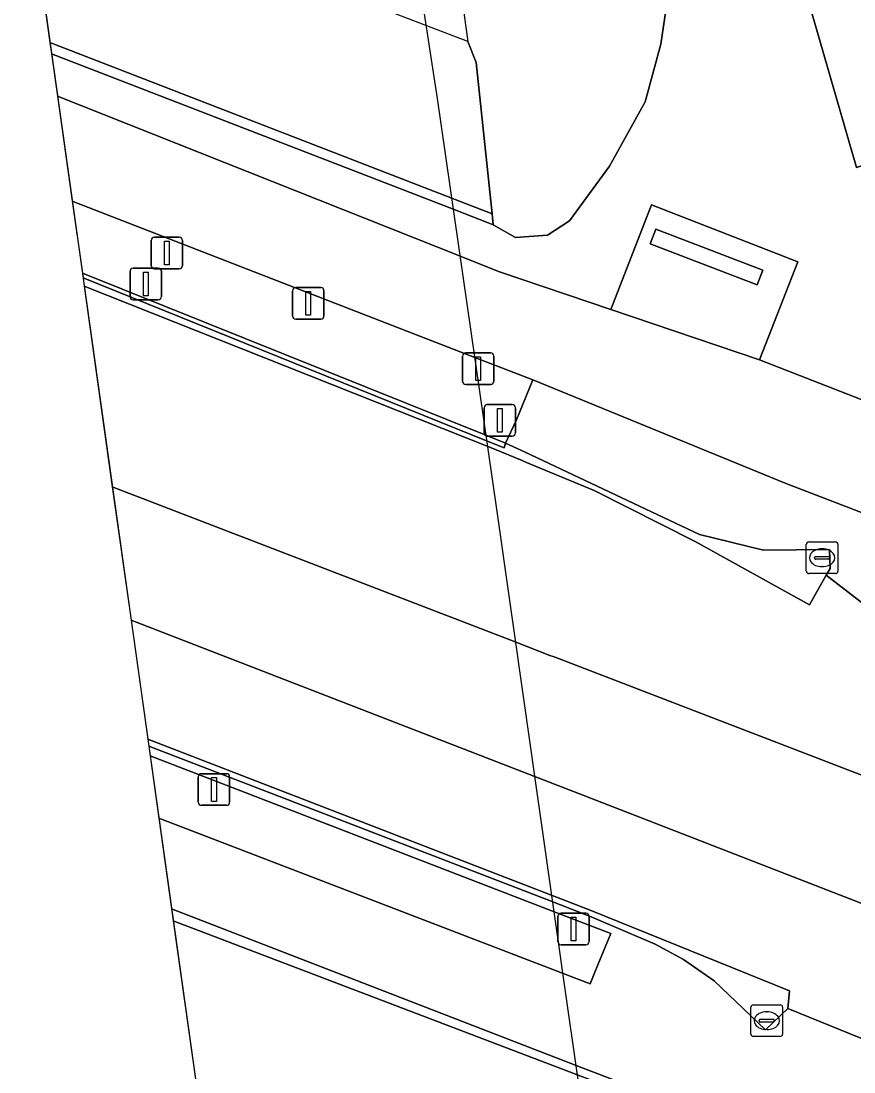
# Model space of a CAD drawing. Extents: x 156141 to 158132, y 385651 to 388333.
# Drawn here: x 156276.56 to 156302.91, y 386506.29 to 386539.53 of the extents above; entities that cross this region are included whole.
import ezdxf

# ---------------------------------------------------------------- set-up
doc = ezdxf.new("R2010")
doc.units = 0
for name, color, linetype in [('IMGEO_Berm_groen', 7, 'Continuous'), ('IMGEO_Bouwland', 7, 'Continuous'), ('IMGEO_Fietspad_gesloten', 7, 'Continuous'), ('IMGEO_Grasland_overig', 7, 'Continuous'), ('IMGEO_Groenvoorziening', 7, 'Continuous'), ('IMGEO_Kolk', 7, 'Continuous'), ('IMGEO_Lichtmast', 7, 'Continuous'), ('IMGEO_Rijbaan_autosnelweg', 7, 'Continuous'), ('IMGEO_Rijbaan_lokaal_gesloten', 7, 'Continuous'), ('IMGEO_Rijbaan_lokaal_open', 7, 'Continuous'), ('IMGEO_Terreindeel_open', 7, 'Continuous'), ('IMGEO_Verkeerseiland_open', 7, 'Continuous')]:
    doc.layers.add(name, color=color, linetype=linetype)

msp = doc.modelspace()

# ---------------------------------------------------------------- linework, layer by layer
at = {"layer": 'IMGEO_Berm_groen'}
msp.add_lwpolyline([(156278.503, 386531.554), (156278.524, 386531.407), (156291.34, 386526.232), (156291.843, 386526.029), (156291.89, 386526.178), (156291.318, 386526.408)], close=True, dxfattribs=at)
for points in [[(156306.982, 386522.509), (156300.726, 386524.92), (156292.75, 386528.181), (156292.325, 386527.147), (156292.231, 386526.919), (156291.89, 386526.178), (156292.368, 386525.959), (156292.503, 386525.897), (156298.024, 386523.293), (156300.047, 386522.798), (156302.126, 386522.817), (156302.147, 386522.212), (156302.029, 386522.003), (156304.102, 386520.406)], [(156312.749, 386503.448), (156300.816, 386508.304), (156300.112, 386507.623), (156298.483, 386509.171), (156297.512, 386509.849), (156296.614, 386510.333), (156294.594, 386511.201), (156294.457, 386511.254), (156293.331, 386511.691), (156280.601, 386516.602), (156280.646, 386516.287), (156293.375, 386511.374), (156294.501, 386510.945), (156294.638, 386510.893), (156295.217, 386510.672), (156294.81, 386509.685), (156294.714, 386509.453), (156294.56, 386509.081), (156293.654, 386509.429), (156280.922, 386514.32), (156281.324, 386511.45), (156294.12, 386506.497), (156295.193, 386506.082)]]:
    msp.add_lwpolyline(points, dxfattribs=at)
at = {"layer": 'IMGEO_Bouwland'}
msp.add_lwpolyline([(156298.424, 386578.759), (156299.096, 386571.593), (156300.523, 386561.055), (156301.816, 386553.654), (156301.952, 386551.718), (156300.78, 386542.538), (156302.98, 386534.895), (156309.604, 386537.043), (156314.236, 386537.081), (156327.718, 386536.986), (156337.845, 386577.757)], dxfattribs=at)
at = {"layer": 'IMGEO_Fietspad_gesloten'}
msp.add_lwpolyline([(156278.184, 386533.831), (156290.97, 386528.872), (156292.011, 386528.468), (156292.144, 386528.416), (156292.75, 386528.181), (156300.726, 386524.92), (156306.982, 386522.509), (156312.164, 386520.621), (156318.18, 386518.557), (156319.111, 386521.349), (156312.861, 386523.766), (156311.622, 386524.249), (156299.915, 386528.814), (156295.216, 386530.406), (156291.691, 386531.601), (156291.559, 386531.654), (156290.488, 386532.081), (156277.717, 386537.157), (156277.717, 386537.157)], close=True, dxfattribs=at)
at = {"layer": 'IMGEO_Grasland_overig'}
msp.add_lwpolyline([(156290.344, 386541.395), (156290.696, 386538.89), (156290.954, 386538.223), (156291.461, 386533.432), (156291.498, 386533.09), (156292.202, 386532.69), (156293.214, 386532.763), (156293.905, 386533.213), (156295.171, 386534.945), (156296.301, 386536.974), (156296.794, 386538.802), (156297.002, 386540.149)], dxfattribs=at)
at = {"layer": 'IMGEO_Groenvoorziening'}
for points in [[(156324.596, 386523.924), (156324.936, 386524.744), (156325.935, 386528.385), (156326.447, 386529.996), (156328.367, 386535.225), (156329.08, 386536.913), (156327.718, 386536.986), (156314.236, 386537.081), (156309.604, 386537.043), (156302.98, 386534.895), (156300.78, 386542.538), (156301.952, 386551.718), (156301.606, 386551.306), (156300.28, 386551.079), (156300.198, 386551.075), (156298.812, 386551.003), (156297.818, 386551.756), (156295.883, 386563.923), (156294.043, 386576.864)], [(156291.255, 386575.645), (156293.153, 386565.886), (156293.971, 386560.153), (156294.689, 386555.34), (156295.73, 386550.791), (156296.507, 386547.166), (156296.863, 386544.377), (156297.08, 386541.939), (156297.002, 386540.149), (156296.794, 386538.802), (156296.301, 386536.974), (156295.171, 386534.945), (156293.905, 386533.213), (156293.214, 386532.763), (156292.202, 386532.69), (156291.498, 386533.09), (156291.34, 386533.151), (156290.265, 386533.569), (156277.528, 386538.5)], [(156277.528, 386538.5), (156277.717, 386537.157), (156277.717, 386537.157), (156290.488, 386532.081), (156291.559, 386531.654), (156291.691, 386531.601), (156295.216, 386530.406), (156296.507, 386533.719), (156301.125, 386531.917), (156299.915, 386528.814), (156311.622, 386524.249), (156309.985, 386532.114), (156308.042, 386531.705), (156307.234, 386535.712), (156310.277, 386536.35), (156311.07, 386532.343), (156312.247, 386526.707), (156323.558, 386522.259)]]:
    msp.add_lwpolyline(points, dxfattribs=at)
at = {"layer": 'IMGEO_Kolk'}
for p, q in [((156301.398, 386522.131), (156301.398, 386522.983)), ((156301.473, 386523.057), (156302.325, 386523.057)), ((156302.399, 386522.983), (156302.399, 386522.131)), ((156301.886, 386522.837), (156301.911, 386522.837)), ((156301.657, 386522.551), (156301.657, 386522.563)), ((156302.095, 386522.514), (156301.697, 386522.514)), ((156301.7, 386522.6), (156302.098, 386522.6)), ((156302.141, 386522.563), (156302.141, 386522.551)), ((156302.325, 386522.057), (156301.473, 386522.057)), ((156301.909, 386522.277), (156301.884, 386522.277)), ((156299.647, 386507.488), (156299.647, 386508.34)), ((156299.722, 386508.414), (156300.574, 386508.414)), ((156300.648, 386508.34), (156300.648, 386507.488)), ((156300.135, 386508.194), (156300.16, 386508.194)), ((156299.906, 386507.908), (156299.906, 386507.92)), ((156300.344, 386507.871), (156299.946, 386507.871)), ((156299.949, 386507.957), (156300.347, 386507.957)), ((156300.39, 386507.92), (156300.39, 386507.908)), ((156300.574, 386507.414), (156299.722, 386507.414)), ((156300.158, 386507.634), (156300.133, 386507.634))]:
    msp.add_line(p, q, dxfattribs=at)
for points in [[(156301.398, 386522.131), (156301.398, 386522.983)], [(156301.473, 386523.057), (156302.325, 386523.057)], [(156302.399, 386522.983), (156302.399, 386522.131)], [(156302.325, 386522.057), (156301.473, 386522.057)], [(156299.647, 386507.488), (156299.647, 386508.34)], [(156299.722, 386508.414), (156300.574, 386508.414)], [(156300.648, 386508.34), (156300.648, 386507.488)], [(156300.574, 386507.414), (156299.722, 386507.414)]]:
    msp.add_lwpolyline(points, dxfattribs=at)
for centre, radius, start, end in [((156301.475, 386522.981), 0.0765, 91.552, 178.448), ((156301.475, 386522.981), 0.0765, 91.552, 178.448), ((156302.323, 386522.981), 0.0765, 1.552, 88.448), ((156302.323, 386522.981), 0.0765, 1.552, 88.448), ((156301.697, 386522.56), 0.0403, 85.8775, 175.7526), ((156301.694, 386522.55), 0.0366, 178.938, 274.7102), ((156302.098, 386522.557), 0.043, 264.8664, 352.4533), ((156302.102, 386522.562), 0.0386, 1.7309, 96.639), ((156301.475, 386522.133), 0.0765, 181.552, 268.448), ((156301.475, 386522.133), 0.0765, 181.552, 268.448), ((156302.323, 386522.133), 0.0765, 271.552, 358.448), ((156302.323, 386522.133), 0.0765, 271.552, 358.448), ((156299.724, 386508.338), 0.0765, 91.552, 178.448), ((156299.724, 386508.338), 0.0765, 91.552, 178.448), ((156300.572, 386508.338), 0.0765, 1.552, 88.448), ((156300.572, 386508.338), 0.0765, 1.552, 88.448), ((156299.946, 386507.917), 0.0403, 85.8775, 175.7526), ((156299.943, 386507.907), 0.0366, 178.938, 274.7102), ((156300.347, 386507.914), 0.043, 264.8664, 352.4533), ((156300.351, 386507.919), 0.0386, 1.7309, 96.639), ((156299.724, 386507.49), 0.0765, 181.552, 268.448), ((156299.724, 386507.49), 0.0765, 181.552, 268.448), ((156300.572, 386507.49), 0.0765, 271.552, 358.448), ((156300.572, 386507.49), 0.0765, 271.552, 358.448)]:
    msp.add_arc(centre, radius, start, end, dxfattribs=at)
for centre, major_axis, ratio, start_param, end_param in [((156301.885, 386522.557), (-0.387, 0.002), 0.722429, 4.712389, 7.853982), ((156301.91, 386522.557), (-0.39, 0.002), 0.717154, 1.570796, 4.712389), ((156300.134, 386507.914), (-0.387, 0.002), 0.722429, 4.712389, 7.853982), ((156300.159, 386507.914), (-0.39, 0.002), 0.717154, 1.570796, 4.712389)]:
    msp.add_ellipse(centre, major_axis=major_axis, ratio=ratio, start_param=start_param, end_param=end_param, dxfattribs=at)
at = {"layer": 'IMGEO_Lichtmast'}
for p, q in [((156280.78, 386532.693), (156281.57, 386532.693)), ((156281.57, 386532.693), (156280.78, 386532.693)), ((156280.68, 386531.793), (156280.68, 386532.593)), ((156280.68, 386532.593), (156280.68, 386531.793)), ((156281.67, 386532.593), (156281.67, 386531.793)), ((156281.67, 386531.793), (156281.67, 386532.593)), ((156280.012, 386530.817), (156280.012, 386531.617)), ((156280.012, 386531.617), (156280.012, 386530.817)), ((156280.112, 386531.717), (156280.902, 386531.717)), ((156280.902, 386531.717), (156280.112, 386531.717)), ((156281.57, 386531.693), (156280.78, 386531.693)), ((156280.78, 386531.693), (156281.57, 386531.693)), ((156281.002, 386531.617), (156281.002, 386530.817)), ((156281.002, 386530.817), (156281.002, 386531.617)), ((156285.153, 386530.202), (156285.153, 386531.002)), ((156285.153, 386531.002), (156285.153, 386530.202)), ((156285.253, 386531.102), (156286.043, 386531.102)), ((156286.043, 386531.102), (156285.253, 386531.102)), ((156286.143, 386531.002), (156286.143, 386530.202)), ((156286.143, 386530.202), (156286.143, 386531.002)), ((156280.902, 386530.717), (156280.112, 386530.717)), ((156280.112, 386530.717), (156280.902, 386530.717)), ((156286.043, 386530.102), (156285.253, 386530.102)), ((156285.253, 386530.102), (156286.043, 386530.102)), ((156290.626, 386529.034), (156291.416, 386529.034)), ((156291.416, 386529.034), (156290.626, 386529.034)), ((156290.526, 386528.134), (156290.526, 386528.934)), ((156290.526, 386528.934), (156290.526, 386528.134)), ((156291.516, 386528.934), (156291.516, 386528.134)), ((156291.516, 386528.134), (156291.516, 386528.934)), ((156291.416, 386528.034), (156290.626, 386528.034)), ((156290.626, 386528.034), (156291.416, 386528.034)), ((156291.209, 386526.503), (156291.209, 386527.303)), ((156291.209, 386527.303), (156291.209, 386526.503)), ((156291.309, 386527.403), (156292.099, 386527.403)), ((156292.099, 386527.403), (156291.309, 386527.403)), ((156292.199, 386527.303), (156292.199, 386526.503)), ((156292.199, 386526.503), (156292.199, 386527.303)), ((156292.099, 386526.403), (156291.309, 386526.403)), ((156291.309, 386526.403), (156292.099, 386526.403)), ((156282.271, 386515.726), (156283.061, 386515.726)), ((156283.061, 386515.726), (156282.271, 386515.726)), ((156282.171, 386514.826), (156282.171, 386515.626)), ((156282.171, 386515.626), (156282.171, 386514.826)), ((156283.161, 386515.626), (156283.161, 386514.826)), ((156283.161, 386514.826), (156283.161, 386515.626)), ((156283.061, 386514.726), (156282.271, 386514.726)), ((156282.271, 386514.726), (156283.061, 386514.726)), ((156293.54, 386510.416), (156293.54, 386511.216)), ((156293.54, 386511.216), (156293.54, 386510.416)), ((156293.64, 386511.316), (156294.43, 386511.316)), ((156294.43, 386511.316), (156293.64, 386511.316)), ((156294.53, 386511.216), (156294.53, 386510.416)), ((156294.53, 386510.416), (156294.53, 386511.216)), ((156294.43, 386510.316), (156293.64, 386510.316)), ((156293.64, 386510.316), (156294.43, 386510.316))]:
    msp.add_line(p, q, dxfattribs=at)
for points in [[(156281.1, 386532.568), (156281.25, 386532.568), (156281.25, 386531.818), (156281.1, 386531.818), (156281.1, 386532.568)], [(156280.432, 386531.592), (156280.582, 386531.592), (156280.582, 386530.842), (156280.432, 386530.842), (156280.432, 386531.592)], [(156285.573, 386530.977), (156285.723, 386530.977), (156285.723, 386530.227), (156285.573, 386530.227), (156285.573, 386530.977)], [(156290.946, 386528.909), (156291.096, 386528.909), (156291.096, 386528.159), (156290.946, 386528.159), (156290.946, 386528.909)], [(156291.629, 386527.278), (156291.779, 386527.278), (156291.779, 386526.528), (156291.629, 386526.528), (156291.629, 386527.278)], [(156282.591, 386515.601), (156282.741, 386515.601), (156282.741, 386514.851), (156282.591, 386514.851), (156282.591, 386515.601)], [(156293.96, 386511.191), (156294.11, 386511.191), (156294.11, 386510.441), (156293.96, 386510.441), (156293.96, 386511.191)]]:
    msp.add_lwpolyline(points, dxfattribs=at)
for centre, start, end in [((156280.78, 386532.593), 90, 180), ((156280.78, 386532.593), 90, 180), ((156281.57, 386532.593), 0, 90), ((156281.57, 386532.593), 360, 90), ((156280.112, 386531.617), 90, 180), ((156280.112, 386531.617), 90, 180), ((156280.78, 386531.793), 180, 270), ((156280.78, 386531.793), 180, 270), ((156280.902, 386531.617), 0, 90), ((156280.902, 386531.617), 360, 90), ((156281.57, 386531.793), 270, 0), ((156281.57, 386531.793), 270, 0), ((156285.253, 386531.002), 90, 180), ((156285.253, 386531.002), 90, 180), ((156286.043, 386531.002), 0, 90), ((156286.043, 386531.002), 360, 90), ((156280.112, 386530.817), 180, 270), ((156280.112, 386530.817), 180, 270), ((156280.902, 386530.817), 270, 0), ((156280.902, 386530.817), 270, 0), ((156285.253, 386530.202), 180, 270), ((156285.253, 386530.202), 180, 270), ((156286.043, 386530.202), 270, 0), ((156286.043, 386530.202), 270, 0), ((156290.626, 386528.934), 90, 180), ((156290.626, 386528.934), 90, 180), ((156291.416, 386528.934), 0, 90), ((156291.416, 386528.934), 360, 90), ((156290.626, 386528.134), 180, 270), ((156290.626, 386528.134), 180, 270), ((156291.416, 386528.134), 270, 0), ((156291.416, 386528.134), 270, 0), ((156291.309, 386527.303), 90, 180), ((156291.309, 386527.303), 90, 180), ((156292.099, 386527.303), 0, 90), ((156292.099, 386527.303), 360, 90), ((156291.309, 386526.503), 180, 270), ((156291.309, 386526.503), 180, 270), ((156292.099, 386526.503), 270, 0), ((156292.099, 386526.503), 270, 0), ((156282.271, 386515.626), 90, 180), ((156282.271, 386515.626), 90, 180), ((156283.061, 386515.626), 0, 90), ((156283.061, 386515.626), 360, 90), ((156282.271, 386514.826), 180, 270), ((156282.271, 386514.826), 180, 270), ((156283.061, 386514.826), 270, 0), ((156283.061, 386514.826), 270, 0), ((156293.64, 386511.216), 90, 180), ((156293.64, 386511.216), 90, 180), ((156294.43, 386511.216), 0, 90), ((156294.43, 386511.216), 360, 90), ((156293.64, 386510.416), 180, 270), ((156293.64, 386510.416), 180, 270), ((156294.43, 386510.416), 270, 0), ((156294.43, 386510.416), 270, 0)]:
    msp.add_arc(centre, 0.1, start, end, dxfattribs=at)
at = {"layer": 'IMGEO_Rijbaan_autosnelweg'}
msp.add_lwpolyline([(156282.575, 386502.539), (156284.877, 386501.644), (156288.903, 386500.08), (156292.821, 386498.558), (156295.09, 386497.676), (156295.402, 386497.555), (156293.87, 386508.243), (156291.607, 386524.094), (156289.737, 386537.081), (156289.213, 386540.451), (156288.884, 386540.579), (156285.875, 386541.75), (156281.991, 386543.261), (156278.008, 386544.811), (156276.564, 386545.373), (156280.191, 386519.527)], close=True, dxfattribs=at)
at = {"layer": 'IMGEO_Rijbaan_lokaal_gesloten'}
for points in [[(156278.561, 386531.142), (156279.45, 386524.804), (156292.191, 386519.892), (156293.29, 386519.47), (156293.425, 386519.418), (156303.669, 386515.482), (156309.414, 386511.3), (156309.768, 386510.799), (156309.786, 386510.272), (156309.503, 386509.752), (156309.018, 386509.516), (156308.448, 386509.57), (156294.031, 386515.158), (156293.895, 386515.211), (156292.782, 386515.644), (156280.043, 386520.581), (156280.191, 386519.527), (156280.571, 386516.818), (156293.303, 386511.894), (156294.428, 386511.458), (156294.565, 386511.405), (156300.87, 386508.862), (156300.816, 386508.304), (156312.749, 386503.448)], [(156338.735, 386515.452), (156334.214, 386516.809), (156331.099, 386513.557), (156329.596, 386512.65), (156328.331, 386512.037), (156325.767, 386511.191), (156324.552, 386510.938), (156321.96, 386510.826), (156319.539, 386511.139), (156318.366, 386511.435), (156317.104, 386511.915), (156315.868, 386512.406), (156314.943, 386512.888), (156310.923, 386515.834), (156304.102, 386520.406), (156302.029, 386522.003), (156301.502, 386521.067), (156297.884, 386523.073), (156294.684, 386524.679), (156292.549, 386525.572), (156292.415, 386525.628), (156291.362, 386526.06), (156278.561, 386531.142)]]:
    msp.add_lwpolyline(points, dxfattribs=at)
at = {"layer": 'IMGEO_Rijbaan_lokaal_open'}
for points in [[(156278.524, 386531.407), (156278.561, 386531.142), (156291.362, 386526.06), (156292.415, 386525.628), (156292.549, 386525.572), (156294.684, 386524.679), (156297.884, 386523.073), (156301.502, 386521.067), (156302.029, 386522.003), (156302.147, 386522.212), (156302.126, 386522.817), (156300.047, 386522.798), (156298.024, 386523.293), (156292.503, 386525.897), (156292.368, 386525.959), (156291.89, 386526.178), (156291.843, 386526.029), (156291.34, 386526.232)], [(156280.571, 386516.818), (156280.601, 386516.602), (156293.331, 386511.691), (156294.457, 386511.254), (156294.594, 386511.201), (156296.614, 386510.333), (156297.512, 386509.849), (156298.483, 386509.171), (156300.112, 386507.623), (156300.816, 386508.304), (156300.87, 386508.862), (156294.565, 386511.405), (156294.428, 386511.458), (156293.303, 386511.894)]]:
    msp.add_lwpolyline(points, close=True, dxfattribs=at)
at = {"layer": 'IMGEO_Terreindeel_open'}
for points in [[(156277.479, 386538.854), (156291.461, 386533.432), (156290.954, 386538.223), (156290.696, 386538.89), (156276.724, 386544.229)], [(156299.915, 386528.814), (156301.125, 386531.917), (156296.507, 386533.719), (156295.216, 386530.406)], [(156300.026, 386531.656), (156296.642, 386532.951), (156296.464, 386532.487), (156299.847, 386531.191)], [(156299.847, 386531.191), (156296.464, 386532.487), (156296.642, 386532.951), (156300.026, 386531.656)], [(156281.377, 386511.075), (156282.332, 386504.271), (156296.461, 386498.961), (156296.52, 386498.51), (156297.881, 386497.982), (156299.804, 386504.048)]]:
    msp.add_lwpolyline(points, close=True, dxfattribs=at)
at = {"layer": 'IMGEO_Verkeerseiland_open'}
for points in [[(156277.479, 386538.854), (156277.528, 386538.5), (156290.265, 386533.569), (156291.34, 386533.151), (156291.498, 386533.09), (156291.461, 386533.432)], [(156278.184, 386533.831), (156278.503, 386531.554), (156291.318, 386526.408), (156291.89, 386526.178), (156292.231, 386526.919), (156292.325, 386527.147), (156292.75, 386528.181), (156292.144, 386528.416), (156292.011, 386528.468), (156290.97, 386528.872)], [(156279.45, 386524.804), (156280.043, 386520.581), (156292.782, 386515.644), (156293.895, 386515.211), (156294.031, 386515.158), (156308.448, 386509.57), (156309.018, 386509.516), (156309.503, 386509.752), (156309.786, 386510.272), (156309.768, 386510.799), (156309.414, 386511.3), (156303.669, 386515.482), (156293.425, 386519.418), (156293.29, 386519.47), (156292.191, 386519.892)], [(156280.646, 386516.287), (156280.922, 386514.32), (156293.654, 386509.429), (156294.56, 386509.081), (156294.714, 386509.453), (156294.81, 386509.685), (156295.217, 386510.672), (156294.638, 386510.893), (156294.501, 386510.945), (156293.375, 386511.374)], [(156281.324, 386511.45), (156281.377, 386511.075), (156299.804, 386504.048), (156299.89, 386504.264), (156295.33, 386506.029), (156295.193, 386506.082), (156294.12, 386506.497)]]:
    msp.add_lwpolyline(points, close=True, dxfattribs=at)

doc.saveas('drawing.dxf')
